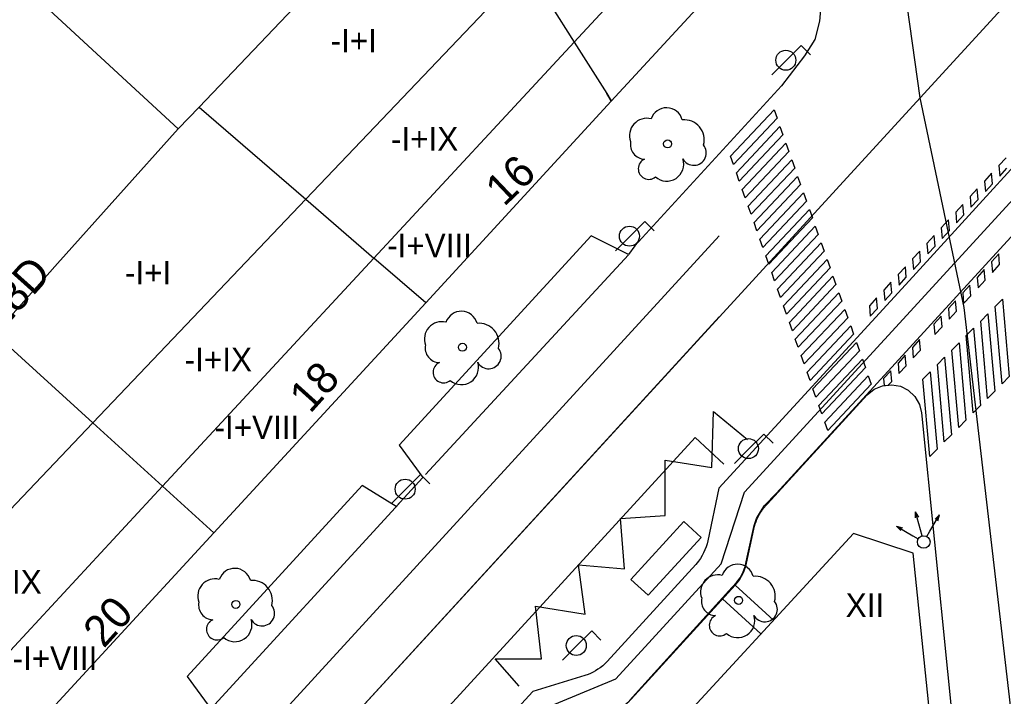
# Model space of a CAD drawing. Extents: x 282771 to 285132, y 4823109 to 4825496.
# Drawn here: x 284532.5 to 284595.2, y 4823829.9 to 4823873 of the extents above; entities that cross this region are included whole.
import ezdxf

# ---------------------------------------------------------------- set-up
doc = ezdxf.new("R2010")
doc.units = 0
for name, color, linetype in [('ACERA-BORDILLO', 7, 'Continuous'), ('ACERA-INTERIOR', 7, 'Continuous'), ('ARBOL', 7, 'Continuous'), ('CALLE-EJE', 7, 'Continuous'), ('CARGA_DESCARGA', 7, 'Continuous'), ('CARRIL-BICI-AREA', 7, 'Continuous'), ('CARRIL-BICI-EJE', 7, 'Continuous'), ('EDIFICIO', 7, 'Continuous'), ('FAROLA', 7, 'Continuous'), ('INTERIOR-EDIFICIO', 7, 'Continuous'), ('MARQUESINA-BUS', 7, 'Continuous'), ('MEDIANERA', 7, 'Continuous'), ('NUM-LOCAL', 7, 'Continuous'), ('NUM-PORTAL', 7, 'Continuous'), ('PASO-PEATONES', 7, 'Continuous'), ('SEMAFORO', 7, 'Continuous'), ('SENAL-VIARIA', 7, 'Continuous'), ('TXT-ALTURA-EDIFICIO', 7, 'Continuous')]:
    doc.layers.add(name, color=color, linetype=linetype)

msp = doc.modelspace()

# ---------------------------------------------------------------- linework, layer by layer
at = {"layer": 'ACERA-BORDILLO'}
for points in [[(284564.552, 4824002.172), (284583.434, 4823875.89), (284583.608, 4823874.175), (284583.5, 4823872.938), (284583.196, 4823871.766), (284582.545, 4823870.724), (284581.065, 4823868.806), (284578.265, 4823865.756), (284571.725, 4823858.616), (284571.325, 4823858.06), (284568.948, 4823859.249), (284556.695, 4823845.926), (284558.205, 4823843.866), (284556.515, 4823842.026), (284554.335, 4823843.346), (284543.185, 4823831.186), (284544.685, 4823829.126), (284543.132, 4823827.623), (284541.101, 4823829.1), (284531.965, 4823818.946), (284533.465, 4823816.896), (284532.385, 4823815.706)], [(284578.123, 4823837.007), (284578.253, 4823837.157), (284578.353, 4823837.287), (284578.443, 4823837.417), (284578.533, 4823837.567), (284578.603, 4823837.717), (284578.673, 4823837.857), (284578.723, 4823837.987), (284578.783, 4823838.147), (284578.823, 4823838.297), (284578.853, 4823838.407), (284579.303, 4823840.577), (284579.353, 4823840.757), (284579.393, 4823840.907), (284579.453, 4823841.067), (284579.513, 4823841.217), (284579.583, 4823841.367), (284579.673, 4823841.517), (284579.733, 4823841.627), (284579.803, 4823841.727), (284579.873, 4823841.827), (284579.953, 4823841.927), (284580.013, 4823841.997), (284580.043, 4823842.037), (284580.173, 4823842.177), (284586.547, 4823849.126), (284586.98, 4823849.482), (284587.519, 4823849.71), (284588.101, 4823849.773), (284588.652, 4823849.672), (284589.154, 4823849.422), (284589.583, 4823849.024), (284589.877, 4823848.519), (284590.011, 4823847.974), (284592.488, 4823823.266)], [(284527.166, 4823784.657), (284566.564, 4823827.337), (284566.664, 4823827.447), (284566.794, 4823827.567), (284566.924, 4823827.677), (284567.074, 4823827.787), (284567.204, 4823827.877), (284567.344, 4823827.957), (284567.504, 4823828.047), (284567.714, 4823828.137), (284567.844, 4823828.187), (284567.984, 4823828.237), (284570.164, 4823828.907), (284570.334, 4823828.967), (284570.464, 4823829.017), (284570.594, 4823829.077), (284570.734, 4823829.147), (284570.874, 4823829.237), (284570.994, 4823829.317), (284571.114, 4823829.407), (284571.214, 4823829.477), (284571.354, 4823829.607), (284571.494, 4823829.747), (284578.123, 4823837.007)]]:
    msp.add_lwpolyline(points, dxfattribs=at)
at = {"layer": 'ACERA-INTERIOR'}
for points in [[(284578.128, 4823837.011), (284580.563, 4823834.779)], [(284577.318, 4823836.125), (284579.747, 4823833.899)]]:
    msp.add_lwpolyline(points, dxfattribs=at)
at = {"layer": 'ARBOL'}
for centre in [(284573.815, 4823865.118), (284560.734, 4823852.157), (284546.287, 4823835.777), (284578.343, 4823836.037)]:
    msp.add_circle(centre, 0.255, dxfattribs=at)
for centre, radius, start, end in [((284573.745, 4823866.378), 1.038, 15.64228, 161.38435), ((284572.485, 4823865.648), 1.097, 75.4318, 200.55608), ((284574.875, 4823865.378), 1.272, 345.03273, 95.79925), ((284572.375, 4823865.078), 0.935, 168.59898, 268.13236), ((284575.485, 4823864.548), 0.797, 208.96246, 38.99103), ((284572.615, 4823863.528), 0.672, 113.73672, 309.4725), ((284573.755, 4823863.828), 1.086, 228.95447, 17.92796), ((284560.664, 4823853.416), 1.038, 15.64228, 161.38435), ((284559.404, 4823852.687), 1.097, 75.4318, 200.55608), ((284561.794, 4823852.417), 1.272, 345.03273, 95.79925), ((284559.294, 4823852.117), 0.935, 168.59898, 268.13236), ((284562.404, 4823851.587), 0.797, 208.96246, 38.99103), ((284559.534, 4823850.567), 0.672, 113.73672, 309.4725), ((284560.674, 4823850.867), 1.086, 228.95447, 17.92796), ((284578.273, 4823837.297), 1.038, 15.64228, 161.38435), ((284546.217, 4823837.037), 1.038, 15.64228, 161.38435), ((284544.957, 4823836.307), 1.097, 75.4318, 200.55608), ((284547.347, 4823836.037), 1.272, 345.03273, 95.79925), ((284577.013, 4823836.567), 1.097, 75.4318, 200.55608), ((284579.403, 4823836.297), 1.272, 345.03273, 95.79925), ((284544.847, 4823835.737), 0.935, 168.59898, 268.13236), ((284576.903, 4823835.997), 0.935, 168.59898, 268.13236), ((284580.013, 4823835.467), 0.797, 208.96246, 38.99103), ((284547.957, 4823835.207), 0.797, 208.96246, 38.99103), ((284545.087, 4823834.187), 0.672, 113.73672, 309.4725), ((284546.227, 4823834.487), 1.086, 228.95447, 17.92796), ((284577.143, 4823834.447), 0.672, 113.73672, 309.4725), ((284578.283, 4823834.747), 1.086, 228.95447, 17.92796)]:
    msp.add_arc(centre, radius, start, end, dxfattribs=at)
at = {"layer": 'CALLE-EJE'}
for points in [[(284589.906, 4823868.06), (284710.618, 4823999.553)], [(284589.906, 4823868.06), (284579.827, 4823939.982)], [(284532.169, 4823805.081), (284589.906, 4823868.06)], [(284597.013, 4823817.847), (284592.726, 4823854.701), (284589.906, 4823868.06)]]:
    msp.add_lwpolyline(points, dxfattribs=at)
at = {"layer": 'CARGA_DESCARGA'}
msp.add_lwpolyline([(284564.351, 4823830.574), (284562.828, 4823832.308), (284565.769, 4823832.308), (284565.401, 4823835.671), (284568.553, 4823835.146), (284568.133, 4823838.299), (284571.074, 4823838.036), (284570.811, 4823841.242), (284573.648, 4823841.452), (284573.648, 4823844.973), (284576.642, 4823844.5), (284576.747, 4823848.073), (284578.9, 4823846.286)], dxfattribs=at)
at = {"layer": 'CARRIL-BICI-AREA'}
for points in [[(284596.833, 4823864.724), (284589.205, 4823856.396), (284577.084, 4823843.177), (284576.374, 4823839.821), (284576.327, 4823839.628), (284576.27, 4823839.443), (284576.196, 4823839.25), (284576.111, 4823839.063), (284576.023, 4823838.899), (284575.906, 4823838.709), (284575.775, 4823838.527), (284575.605, 4823838.325), (284569.961, 4823832.15), (284569.812, 4823831.998), (284569.675, 4823831.875), (284569.507, 4823831.74), (284569.37, 4823831.644), (284569.218, 4823831.55), (284569.065, 4823831.465), (284568.888, 4823831.381), (284568.739, 4823831.32), (284568.539, 4823831.251), (284565.213, 4823830.228), (284554.133, 4823818.144)], [(284571.379, 4823829.663), (284572.948, 4823831.389), (284577.938, 4823836.876), (284578.211, 4823837.167), (284578.436, 4823837.469), (284578.631, 4823837.849), (284578.767, 4823838.2), (284578.933, 4823838.989), (284579.322, 4823840.802), (284579.479, 4823841.251), (284579.732, 4823841.68), (284579.995, 4823842.069), (284580.765, 4823842.869), (284590.387, 4823853.385), (284599.625, 4823863.453)]]:
    msp.add_lwpolyline(points, dxfattribs=at)
at = {"layer": 'CARRIL-BICI-EJE'}
msp.add_lwpolyline([(284442.535, 4823694.388), (284565.763, 4823829.056), (284570.516, 4823831.037), (284577.227, 4823838.36), (284578.718, 4823842.929), (284672.905, 4823945.587), (284677.35, 4823947.137), (284683.906, 4823955.109), (284688.635, 4823955.272), (284692.631, 4823956.292), (284696.015, 4823958.495)], dxfattribs=at)
at = {"layer": 'EDIFICIO'}
for points in [[(284527.894, 4823950.845), (284532.764, 4823959.645), (284543.574, 4823954.315), (284545.119, 4823956.906), (284548.764, 4823963.015), (284544.404, 4823981.325), (284545.804, 4823983.725), (284552.974, 4823996.045), (284560.744, 4823998.195), (284562.814, 4823996.665), (284564.644, 4823984.515), (284568.113, 4823961.505), (284574.603, 4823918.416), (284580.543, 4823879.036), (284570.224, 4823867.846), (284558.394, 4823854.996), (284544.884, 4823840.347), (284531.574, 4823825.907)], [(284525.624, 4823751.378), (284534.904, 4823761.457), (284544.794, 4823772.187), (284554.924, 4823783.187), (284566.814, 4823796.097), (284578.453, 4823808.737), (284584.313, 4823815.107), (284591.173, 4823822.557), (284589.463, 4823839.037), (284585.673, 4823840.297), (284572.464, 4823825.987), (284566.594, 4823819.617), (284554.944, 4823806.997), (284543.024, 4823794.097), (284532.934, 4823783.077), (284523.084, 4823772.307)]]:
    msp.add_lwpolyline(points, dxfattribs=at)
at = {"layer": 'FAROLA'}
for p, q in [((284582.332, 4823871.376), (284581.392, 4823870.446)), ((284582.922, 4823870.786), (284582.332, 4823871.376)), ((284581.392, 4823870.446), (284580.462, 4823869.506)), ((284572.359, 4823860.166), (284571.419, 4823859.236)), ((284572.949, 4823859.576), (284572.359, 4823860.166)), ((284571.419, 4823859.236), (284570.489, 4823858.296)), ((284579.946, 4823846.634), (284579.006, 4823845.704)), ((284580.536, 4823846.044), (284579.946, 4823846.634)), ((284579.006, 4823845.704), (284578.076, 4823844.764)), ((284558.063, 4823844.052), (284557.123, 4823843.122)), ((284558.653, 4823843.462), (284558.063, 4823844.052)), ((284557.123, 4823843.122), (284556.193, 4823842.182)), ((284568.973, 4823834.092), (284568.033, 4823833.162)), ((284569.563, 4823833.502), (284568.973, 4823834.092)), ((284568.033, 4823833.162), (284567.103, 4823832.222))]:
    msp.add_line(p, q, dxfattribs=at)
for centre in [(284581.352, 4823870.446), (284571.379, 4823859.236), (284578.966, 4823845.704), (284557.083, 4823843.122), (284567.993, 4823833.162)]:
    msp.add_circle(centre, 0.637, dxfattribs=at)
at = {"layer": 'INTERIOR-EDIFICIO'}
msp.add_lwpolyline([(284550.384, 4823914.873), (284553.024, 4823896.456), (284557.064, 4823897.066), (284557.324, 4823896.026), (284561.684, 4823896.586), (284562.094, 4823894.276), (284567.974, 4823895.226), (284568.294, 4823893.846), (284568.774, 4823891.166), (284569.764, 4823891.306), (284569.974, 4823889.746), (284563.114, 4823888.636), (284563.934, 4823884.106), (284567.4, 4823884.668), (284567.6, 4823883.919), (284571.201, 4823884.393), (284571.332, 4823883.719), (284566.984, 4823878.616), (284564.844, 4823876.376), (284550.75, 4823861.593), (284537.164, 4823847.347), (284529.004, 4823838.787), (284523.534, 4823833.057)], dxfattribs=at)
at = {"layer": 'MARQUESINA-BUS'}
msp.add_lwpolyline([(284575.952, 4823840.049), (284574.845, 4823841.061), (284571.471, 4823837.371), (284572.578, 4823836.358), (284575.952, 4823840.049)], dxfattribs=at)
at = {"layer": 'MEDIANERA'}
for points in [[(284567.864, 4823871.596), (284576.643, 4823881.066), (284570.871, 4823917.87)], [(284519.904, 4823887.006), (284529.984, 4823877.706), (284542.614, 4823866.076)], [(284543.944, 4823867.466), (284559.904, 4823884.206)], [(284564.844, 4823876.376), (284567.864, 4823871.596)], [(284555.094, 4823857.846), (284567.864, 4823871.596)], [(284567.864, 4823871.596), (284569.934, 4823868.316)], [(284570.218, 4823867.865), (284569.934, 4823868.316), (284570.218, 4823867.865)], [(284542.614, 4823866.076), (284543.944, 4823867.466)], [(284543.944, 4823867.466), (284550.75, 4823861.593), (284555.093, 4823857.845)], [(284542.614, 4823866.076), (284534.924, 4823857.486), (284530.924, 4823853.006)], [(284541.607, 4823843.318), (284555.094, 4823857.846)], [(284558.394, 4823854.996), (284555.093, 4823857.845)], [(284530.924, 4823853.006), (284537.164, 4823847.347), (284541.607, 4823843.318)], [(284541.607, 4823843.318), (284528.212, 4823828.873)], [(284544.884, 4823840.347), (284541.607, 4823843.318)]]:
    msp.add_lwpolyline(points, dxfattribs=at)
at = {"layer": 'PASO-PEATONES'}
for p, q in [((284595.39, 4823864.236), (284594.932, 4823863.74)), ((284594.932, 4823863.74), (284594.99, 4823863.067)), ((284594.99, 4823863.067), (284595.449, 4823863.563)), ((284594.473, 4823863.244), (284594.015, 4823862.748)), ((284594.532, 4823862.571), (284594.473, 4823863.244)), ((284593.556, 4823862.252), (284593.098, 4823861.756)), ((284593.615, 4823861.579), (284593.556, 4823862.252)), ((284594.015, 4823862.748), (284594.073, 4823862.075)), ((284594.073, 4823862.075), (284594.532, 4823862.571)), ((284593.098, 4823861.756), (284593.156, 4823861.083)), ((284593.156, 4823861.083), (284593.615, 4823861.579)), ((284592.639, 4823861.26), (284592.18, 4823860.764)), ((284592.698, 4823860.587), (284592.639, 4823861.26)), ((284592.18, 4823860.764), (284592.239, 4823860.091)), ((284592.239, 4823860.091), (284592.698, 4823860.587)), ((284591.722, 4823860.268), (284591.263, 4823859.771)), ((284591.263, 4823859.771), (284591.322, 4823859.099)), ((284591.781, 4823859.595), (284591.722, 4823860.268)), ((284590.805, 4823859.275), (284590.346, 4823858.779)), ((284590.864, 4823858.602), (284590.805, 4823859.275)), ((284591.322, 4823859.099), (284591.781, 4823859.595)), ((284590.346, 4823858.779), (284590.405, 4823858.106)), ((284590.405, 4823858.106), (284590.864, 4823858.602)), ((284589.888, 4823858.283), (284589.429, 4823857.787)), ((284589.429, 4823857.787), (284589.488, 4823857.114)), ((284589.947, 4823857.61), (284589.888, 4823858.283)), ((284594.923, 4823858.102), (284594.464, 4823857.606)), ((284594.982, 4823857.429), (284594.923, 4823858.102)), ((284588.971, 4823857.291), (284588.512, 4823856.795)), ((284589.03, 4823856.618), (284588.971, 4823857.291)), ((284589.488, 4823857.114), (284589.947, 4823857.61)), ((284594.464, 4823857.606), (284594.523, 4823856.933)), ((284594.523, 4823856.933), (284594.982, 4823857.429)), ((284588.512, 4823856.795), (284588.571, 4823856.122)), ((284588.571, 4823856.122), (284589.03, 4823856.618)), ((284594.006, 4823857.11), (284593.547, 4823856.614)), ((284593.547, 4823856.614), (284593.606, 4823855.941)), ((284594.065, 4823856.437), (284594.006, 4823857.11)), ((284588.054, 4823856.299), (284587.595, 4823855.803)), ((284588.113, 4823855.626), (284588.054, 4823856.299)), ((284593.089, 4823856.117), (284592.63, 4823855.621)), ((284593.148, 4823855.444), (284593.089, 4823856.117)), ((284593.606, 4823855.941), (284594.065, 4823856.437)), ((284587.137, 4823855.307), (284586.678, 4823854.81)), ((284587.196, 4823854.634), (284587.137, 4823855.307)), ((284587.595, 4823855.803), (284587.654, 4823855.13)), ((284587.654, 4823855.13), (284588.113, 4823855.626)), ((284592.63, 4823855.621), (284592.689, 4823854.948)), ((284592.689, 4823854.948), (284593.148, 4823855.444)), ((284586.678, 4823854.81), (284586.737, 4823854.138)), ((284592.172, 4823855.125), (284591.713, 4823854.629)), ((284592.231, 4823854.452), (284592.172, 4823855.125)), ((284586.737, 4823854.138), (284587.196, 4823854.634)), ((284591.255, 4823854.133), (284590.796, 4823853.637)), ((284591.314, 4823853.46), (284591.255, 4823854.133)), ((284591.713, 4823854.629), (284591.772, 4823853.956)), ((284591.772, 4823853.956), (284592.231, 4823854.452)), ((284590.796, 4823853.637), (284590.855, 4823852.964)), ((284590.855, 4823852.964), (284591.314, 4823853.46)), ((284589.879, 4823852.645), (284589.421, 4823852.149)), ((284589.421, 4823852.149), (284589.48, 4823851.476)), ((284589.938, 4823851.972), (284589.879, 4823852.645)), ((284588.962, 4823851.653), (284588.504, 4823851.156)), ((284589.021, 4823850.98), (284588.962, 4823851.653)), ((284589.48, 4823851.476), (284589.938, 4823851.972)), ((284588.504, 4823851.156), (284588.563, 4823850.483)), ((284588.563, 4823850.483), (284589.021, 4823850.98)), ((284588.045, 4823850.66), (284587.587, 4823850.164)), ((284588.104, 4823849.987), (284588.045, 4823850.66)), ((284587.587, 4823850.164), (284587.626, 4823849.722)), ((284587.626, 4823849.722), (284587.884, 4823849.749)), ((284587.884, 4823849.749), (284588.104, 4823849.987))]:
    msp.add_line(p, q, dxfattribs=at)
for points in [[(284577.822, 4823864.337), (284580.602, 4823867.285), (284580.789, 4823866.755), (284578.009, 4823863.808)], [(284578.197, 4823863.278), (284580.977, 4823866.226), (284581.165, 4823865.696), (284578.385, 4823862.748)], [(284578.573, 4823862.219), (284581.353, 4823865.167), (284581.541, 4823864.637), (284578.761, 4823861.689)], [(284578.948, 4823861.159), (284581.728, 4823864.107), (284581.916, 4823863.578), (284579.136, 4823860.63)], [(284579.324, 4823860.1), (284582.104, 4823863.048), (284582.292, 4823862.519), (284579.512, 4823859.571)], [(284582.667, 4823861.459), (284579.888, 4823858.511), (284579.7, 4823859.041), (284582.48, 4823861.989)], [(284583.043, 4823860.4), (284580.263, 4823857.452), (284580.075, 4823857.982), (284582.855, 4823860.93)], [(284580.451, 4823856.922), (284583.231, 4823859.87), (284583.419, 4823859.341), (284580.639, 4823856.393)], [(284580.827, 4823855.863), (284583.606, 4823858.811), (284583.794, 4823858.281), (284581.014, 4823855.333)], [(284581.202, 4823854.804), (284583.982, 4823857.752), (284584.17, 4823857.222), (284581.39, 4823854.274)], [(284581.578, 4823853.745), (284584.358, 4823856.693), (284584.546, 4823856.163), (284581.766, 4823853.215)], [(284581.953, 4823852.685), (284584.733, 4823855.633), (284584.921, 4823855.104), (284582.141, 4823852.156)], [(284595.138, 4823849.829), (284594.698, 4823854.758), (284595.158, 4823855.22), (284595.599, 4823850.292)], [(284582.329, 4823851.626), (284585.109, 4823854.574), (284585.297, 4823854.044), (284582.517, 4823851.096)], [(284594.217, 4823848.904), (284593.776, 4823853.832), (284594.237, 4823854.295), (284594.677, 4823849.366)], [(284582.705, 4823850.567), (284585.485, 4823853.515), (284585.672, 4823852.985), (284582.893, 4823850.037)], [(284593.295, 4823847.978), (284592.855, 4823852.907), (284593.316, 4823853.37), (284593.756, 4823848.441)], [(284583.08, 4823849.508), (284585.86, 4823852.455), (284586.048, 4823851.926), (284583.268, 4823848.978)], [(284592.374, 4823847.053), (284591.934, 4823851.982), (284592.394, 4823852.444), (284592.835, 4823847.516)], [(284591.453, 4823846.128), (284591.013, 4823851.057), (284591.473, 4823851.519), (284591.913, 4823846.59)], [(284583.456, 4823848.448), (284586.236, 4823851.396), (284586.424, 4823850.867), (284583.644, 4823847.919)], [(284583.832, 4823847.389), (284586.611, 4823850.337), (284586.799, 4823849.807), (284584.019, 4823846.859)], [(284590.531, 4823845.202), (284590.091, 4823850.131), (284590.552, 4823850.594), (284590.992, 4823845.665)]]:
    msp.add_lwpolyline(points, close=True, dxfattribs=at)
at = {"layer": 'SEMAFORO'}
for p, q in [((284589.614, 4823841.284), (284589.623, 4823841.682)), ((284589.937, 4823840.521), (284589.623, 4823841.682)), ((284589.832, 4823841.343), (284589.623, 4823841.682)), ((284590.542, 4823840.45), (284591.14, 4823841.491)), ((284590.864, 4823841.211), (284591.14, 4823841.491)), ((284591.037, 4823841.111), (284591.14, 4823841.491)), ((284588.409, 4823840.753), (284589.45, 4823840.155)), ((284588.409, 4823840.753), (284588.789, 4823840.65)), ((284588.689, 4823840.477), (284588.409, 4823840.753)), ((284590.04, 4823840.139), (284589.937, 4823840.521)), ((284590.343, 4823840.103), (284590.542, 4823840.45)), ((284589.45, 4823840.155), (284589.797, 4823839.956))]:
    msp.add_line(p, q, dxfattribs=at)
msp.add_circle((284590.143, 4823839.757), 0.4, dxfattribs=at)
at = {"layer": 'SENAL-VIARIA'}
for points in [[(284577.094, 4823859.259), (284519.028, 4823795.928), (284466.442, 4823738.795)], [(284571.318, 4823858.044), (284558.385, 4823844.044)], [(284577.108, 4823854.095), (284523.776, 4823795.928), (284474.195, 4823741.85)], [(284577.408, 4823844.712), (284575.565, 4823846.401), (284528.948, 4823795.557), (284476.121, 4823738.02)], [(284556.696, 4823842.204), (284544.685, 4823829.126)]]:
    msp.add_lwpolyline(points, dxfattribs=at)

# ---------------------------------------------------------------- texts
at = {"layer": 'NUM-LOCAL'}
msp.add_text('18D', height=2, rotation=48.11004, dxfattribs=at).set_placement((284531.347, 4823853.155))
at = {"layer": 'NUM-PORTAL'}
for s, rotation, p in [('16', 43.61464, (284563.386, 4823861.076)), ('18', 47.94004, (284551.023, 4823847.884)), ('20', 47.94004, (284537.87, 4823832.932))]:
    msp.add_text(s, height=2, rotation=rotation, dxfattribs=at).set_placement(p)
at = {"layer": 'TXT-ALTURA-EDIFICIO'}
for s, p in [('-I+I', (284552.33, 4823870.946)), ('-I+IX', (284556.174, 4823864.686)), ('-I+VIII', (284555.931, 4823857.896)), ('-I+I', (284539.22, 4823856.166)), ('-I+IX', (284543.025, 4823850.627)), ('-I+VIII', (284544.925, 4823846.311)), ('-I+IX', (284529.615, 4823836.467)), ('XII', (284585.167, 4823834.977)), ('-I+VIII', (284532.051, 4823831.597))]:
    msp.add_text(s, height=1.5, rotation=0.00004, dxfattribs=at).set_placement(p)

doc.saveas('drawing.dxf')
